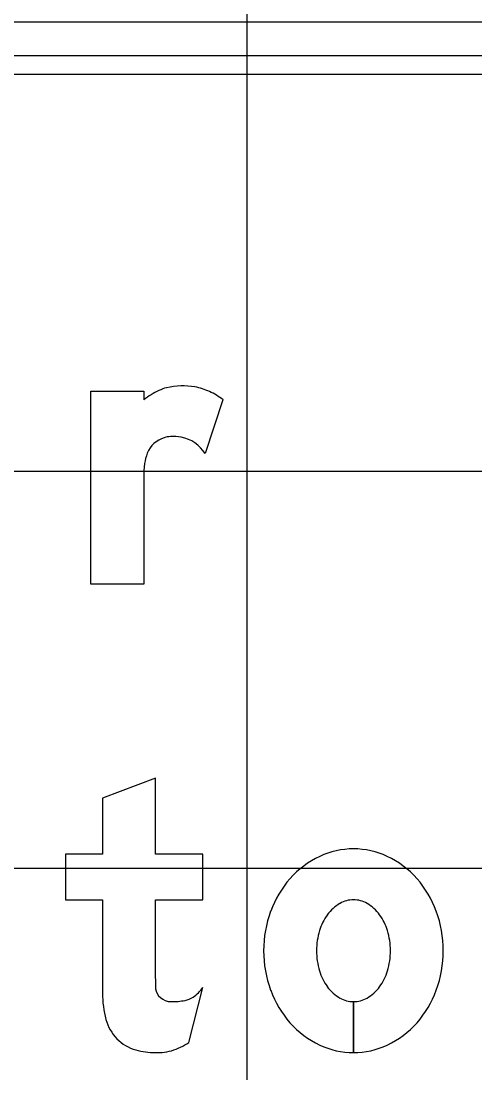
# Model space of a CAD drawing. Extents: x 1797809 to 2198143, y 249608 to 1237864.
# Drawn here: x 2197320.95 to 2197323.24, y 1237168.07 to 1237173.37 of the extents above; entities that cross this region are included whole.
import ezdxf

# ---------------------------------------------------------------- set-up
doc = ezdxf.new("R2010")
doc.units = 0
for name, color, linetype in [('GSBWFILL', 7, 'Continuous'), ('GSCOLORFILL', 7, 'Continuous'), ('GSOUTLINE', 7, 'Continuous'), ('GSSHT', 7, 'Continuous')]:
    doc.layers.add(name, color=color, linetype=linetype)

msp = doc.modelspace()

# ---------------------------------------------------------------- linework, layer by layer
at = {"layer": 'GSBWFILL'}
for p, q in [((2197321.9677, 1237171.4659), (2197321.8773, 1237171.1948)), ((2197321.7961, 1237168.2275), (2197321.8663, 1237168.5036)), ((2197322.6263, 1237168.1761), (2197322.6263, 1237168.4327)), ((2197322.6263, 1237168.4327), (2197322.6263, 1237168.1761))]:
    msp.add_line(p, q, dxfattribs=at)
for points in [[(2197321.5677, 1237171.0742), (2197321.5677, 1237170.5361), (2197321.301, 1237170.5361), (2197321.301, 1237171.5094), (2197321.5677, 1237171.5094), (2197321.5677, 1237171.4659)], [(2197321.6263, 1237168.5561), (2197321.6263, 1237168.9461), (2197321.8663, 1237168.9461), (2197321.8663, 1237169.1761), (2197321.6263, 1237169.1761), (2197321.6263, 1237169.5594), (2197321.3596, 1237169.4583), (2197321.3596, 1237169.1761), (2197321.1729, 1237169.1761), (2197321.1729, 1237168.9461), (2197321.3596, 1237168.9461), (2197321.3596, 1237168.4755)]]:
    msp.add_lwpolyline(points, dxfattribs=at)
for centre, major_axis, ratio, start_param, end_param in [((2197321.7305, 1237171.3319), (0, 0.2), 0.999996, 0.24142, 0.443663), ((2197321.7648, 1237171.1928), (0, 0.3433), 0.999996, 6.103268, 6.524606), ((2197321.7725, 1237171.2354), (0, 0.3), 0.999996, 5.846069, 6.103268), ((2197321.8357, 1237171.1106), (0, 0.4451), 0.999996, 0.443663, 0.646229), ((2197321.7419, 1237171.1698), (0, 0.3724), 0.999996, 5.631644, 5.846069), ((2197321.7093, 1237171.1468), (0, 0.1333), 0.999996, 0.293855, 1.188904), ((2197321.7119, 1237171.1381), (0, 0.1424), 0.999996, 0.067293, 0.293855), ((2197321.7167, 1237171.0673), (0, 0.2133), 0.999996, 6.094384, 6.350479), ((2197321.7223, 1237171.0967), (0, 0.1835), 0.999996, 5.27661, 6.094384), ((2197321.7787, 1237171.1189), (0, 0.2081), 0.999996, 1.188904, 1.450084), ((2197322.1328, 1237171.0736), (0, 0.5651), 0.999996, 1.445958, 1.569673), ((2197322.6263, 1237168.8009), (0, 0.4018), 0.999994, 0, 0.438571), ((2197322.6263, 1237168.8009), (0, 0.4018), 0.999994, 5.844614, 6.283185), ((2197322.6516, 1237168.7469), (0, 0.4615), 0.999994, 0.438571, 0.847388), ((2197322.6009, 1237168.7469), (0, 0.4615), 0.999994, 5.435798, 5.844614), ((2197322.6911, 1237168.7121), (0, 0.5141), 0.999994, 0.847388, 1.220117), ((2197322.5614, 1237168.7121), (0, 0.5141), 0.999994, 5.063069, 5.435798), ((2197322.6588, 1237168.7512), (0, 0.2035), 0.999994, 0.517724, 0.942), ((2197322.6263, 1237168.8084), (0, 0.1377), 0.999994, 0, 0.517724), ((2197322.6263, 1237168.8084), (0, 0.1377), 0.999994, 5.765461, 6.283185), ((2197322.5937, 1237168.7512), (0, 0.2035), 0.999994, 5.341185, 5.765461), ((2197322.753, 1237168.6894), (0, 0.5801), 0.999994, 1.220117, 1.570796), ((2197322.4995, 1237168.6894), (0, 0.5801), 0.999994, 4.712389, 5.063069), ((2197322.7102, 1237168.7138), (0, 0.267), 0.999994, 0.942, 1.278197), ((2197322.5423, 1237168.7138), (0, 0.267), 0.999994, 5.004989, 5.341185), ((2197322.7913, 1237168.6894), (0, 0.3517), 0.999994, 1.278197, 1.570796), ((2197322.4612, 1237168.6894), (0, 0.3517), 0.999994, 4.712389, 5.004989), ((2197322.753, 1237168.6894), (0, 0.5801), 0.999994, 1.570796, 1.921476), ((2197322.7913, 1237168.6894), (0, 0.3517), 0.999994, 1.570796, 1.863396), ((2197322.4612, 1237168.6894), (0, 0.3517), 0.999994, 4.419789, 4.712389), ((2197322.4995, 1237168.6894), (0, 0.5801), 0.999994, 4.361709, 4.712389), ((2197322.7102, 1237168.665), (0, 0.267), 0.999994, 1.863396, 2.199593), ((2197322.5423, 1237168.665), (0, 0.267), 0.999994, 4.083593, 4.419789), ((2197323.2955, 1237168.5561), (0, 1.6693), 0.999992, 1.570796, 1.606005), ((2197321.6908, 1237168.6344), (0, 0.2189), 0.999992, 3.756278, 4.071638), ((2197322.6588, 1237168.6276), (0, 0.2035), 0.999994, 2.199593, 2.623869), ((2197322.5937, 1237168.6276), (0, 0.2035), 0.999994, 3.659317, 4.083593), ((2197321.877, 1237168.4755), (0, 0.5174), 0.999992, 1.570796, 1.830698), ((2197321.7029, 1237168.5103), (0, 0.0767), 0.999992, 1.74085, 2.407828), ((2197321.7053, 1237168.513), (0, 0.0803), 0.999992, 2.407828, 3.141593), ((2197321.7593, 1237168.5373), (0, 0.1), 0.999992, 3.310762, 3.756278), ((2197322.6911, 1237168.6668), (0, 0.5141), 0.999994, 1.921476, 2.294205), ((2197322.6263, 1237168.5704), (0, 0.1377), 0.999994, 2.623869, 3.141593), ((2197322.6263, 1237168.5704), (0, 0.1377), 0.999994, 3.142077, 3.659317), ((2197322.5614, 1237168.6668), (0, 0.5141), 0.999994, 3.98898, 4.361709), ((2197321.7053, 1237168.8538), (0, 0.4211), 0.999992, 3.141593, 3.310762), ((2197321.5864, 1237168.3982), (0, 0.2167), 0.999992, 1.830698, 2.869526), ((2197322.6516, 1237168.6319), (0, 0.4615), 0.999994, 2.294205, 2.703022), ((2197322.6009, 1237168.6319), (0, 0.4615), 0.999994, 3.580164, 3.98898), ((2197321.6263, 1237168.5412), (0, 0.3651), 0.999992, 2.869526, 3.141593), ((2197321.6461, 1237168.3934), (0, 0.2167), 0.999992, 3.205734, 3.427755), ((2197321.6177, 1237168.4898), (0, 0.3172), 0.999992, 3.427755, 3.738844), ((2197322.6263, 1237168.5779), (0, 0.4018), 0.999994, 2.703022, 3.141593), ((2197322.6263, 1237168.5779), (0, 0.4018), 0.999994, 3.141759, 3.580164), ((2197321.6263, 1237168.7019), (0, 0.5258), 0.999992, 3.141593, 3.205734)]:
    msp.add_ellipse(centre, major_axis=major_axis, ratio=ratio, start_param=start_param, end_param=end_param, dxfattribs=at)
at = {"layer": 'GSCOLORFILL'}
for p, q in [((2197326.5554, 1237173.3681), (2197315.0471, 1237173.3681)), ((2197315.0471, 1237173.2014), (2197326.5554, 1237173.2014)), ((2197321.9677, 1237171.4659), (2197321.8773, 1237171.1948)), ((2197321.7961, 1237168.2275), (2197321.8663, 1237168.5036)), ((2197322.6263, 1237168.1761), (2197322.6263, 1237168.4327)), ((2197322.6263, 1237168.4327), (2197322.6263, 1237168.1761))]:
    msp.add_line(p, q, dxfattribs=at)
for points in [[(2197321.5677, 1237171.0742), (2197321.5677, 1237170.5361), (2197321.301, 1237170.5361), (2197321.301, 1237171.5094), (2197321.5677, 1237171.5094), (2197321.5677, 1237171.4659)], [(2197321.6263, 1237168.5561), (2197321.6263, 1237168.9461), (2197321.8663, 1237168.9461), (2197321.8663, 1237169.1761), (2197321.6263, 1237169.1761), (2197321.6263, 1237169.5594), (2197321.3596, 1237169.4583), (2197321.3596, 1237169.1761), (2197321.1729, 1237169.1761), (2197321.1729, 1237168.9461), (2197321.3596, 1237168.9461), (2197321.3596, 1237168.4755)]]:
    msp.add_lwpolyline(points, dxfattribs=at)
for centre, major_axis, ratio, start_param, end_param in [((2197321.7305, 1237171.3319), (0, 0.2), 0.999996, 0.24142, 0.443663), ((2197321.7648, 1237171.1928), (0, 0.3433), 0.999996, 6.103268, 6.524606), ((2197321.7725, 1237171.2354), (0, 0.3), 0.999996, 5.846069, 6.103268), ((2197321.8357, 1237171.1106), (0, 0.4451), 0.999996, 0.443663, 0.646229), ((2197321.7419, 1237171.1698), (0, 0.3724), 0.999996, 5.631644, 5.846069), ((2197321.7093, 1237171.1468), (0, 0.1333), 0.999996, 0.293855, 1.188904), ((2197321.7119, 1237171.1381), (0, 0.1424), 0.999996, 0.067293, 0.293855), ((2197321.7167, 1237171.0673), (0, 0.2133), 0.999996, 6.094384, 6.350479), ((2197321.7223, 1237171.0967), (0, 0.1835), 0.999996, 5.27661, 6.094384), ((2197321.7787, 1237171.1189), (0, 0.2081), 0.999996, 1.188904, 1.450084), ((2197322.1328, 1237171.0736), (0, 0.5651), 0.999996, 1.445958, 1.569673), ((2197322.6263, 1237168.8009), (0, 0.4018), 0.999994, 0, 0.438571), ((2197322.6263, 1237168.8009), (0, 0.4018), 0.999994, 5.844614, 6.283185), ((2197322.6516, 1237168.7469), (0, 0.4615), 0.999994, 0.438571, 0.847388), ((2197322.6009, 1237168.7469), (0, 0.4615), 0.999994, 5.435798, 5.844614), ((2197322.6911, 1237168.7121), (0, 0.5141), 0.999994, 0.847388, 1.220117), ((2197322.5614, 1237168.7121), (0, 0.5141), 0.999994, 5.063069, 5.435798), ((2197322.6588, 1237168.7512), (0, 0.2035), 0.999994, 0.517724, 0.942), ((2197322.6263, 1237168.8084), (0, 0.1377), 0.999994, 0, 0.517724), ((2197322.6263, 1237168.8084), (0, 0.1377), 0.999994, 5.765461, 6.283185), ((2197322.5937, 1237168.7512), (0, 0.2035), 0.999994, 5.341185, 5.765461), ((2197322.753, 1237168.6894), (0, 0.5801), 0.999994, 1.220117, 1.570796), ((2197322.4995, 1237168.6894), (0, 0.5801), 0.999994, 4.712389, 5.063069), ((2197322.7102, 1237168.7138), (0, 0.267), 0.999994, 0.942, 1.278197), ((2197322.5423, 1237168.7138), (0, 0.267), 0.999994, 5.004989, 5.341185), ((2197322.7913, 1237168.6894), (0, 0.3517), 0.999994, 1.278197, 1.570796), ((2197322.4612, 1237168.6894), (0, 0.3517), 0.999994, 4.712389, 5.004989), ((2197322.753, 1237168.6894), (0, 0.5801), 0.999994, 1.570796, 1.921476), ((2197322.7913, 1237168.6894), (0, 0.3517), 0.999994, 1.570796, 1.863396), ((2197322.4612, 1237168.6894), (0, 0.3517), 0.999994, 4.419789, 4.712389), ((2197322.4995, 1237168.6894), (0, 0.5801), 0.999994, 4.361709, 4.712389), ((2197322.7102, 1237168.665), (0, 0.267), 0.999994, 1.863396, 2.199593), ((2197322.5423, 1237168.665), (0, 0.267), 0.999994, 4.083593, 4.419789), ((2197323.2955, 1237168.5561), (0, 1.6693), 0.999992, 1.570796, 1.606005), ((2197321.6908, 1237168.6344), (0, 0.2189), 0.999992, 3.756278, 4.071638), ((2197322.6588, 1237168.6276), (0, 0.2035), 0.999994, 2.199593, 2.623869), ((2197322.5937, 1237168.6276), (0, 0.2035), 0.999994, 3.659317, 4.083593), ((2197321.877, 1237168.4755), (0, 0.5174), 0.999992, 1.570796, 1.830698), ((2197321.7029, 1237168.5103), (0, 0.0767), 0.999992, 1.74085, 2.407828), ((2197321.7053, 1237168.513), (0, 0.0803), 0.999992, 2.407828, 3.141593), ((2197321.7593, 1237168.5373), (0, 0.1), 0.999992, 3.310762, 3.756278), ((2197322.6911, 1237168.6668), (0, 0.5141), 0.999994, 1.921476, 2.294205), ((2197322.6263, 1237168.5704), (0, 0.1377), 0.999994, 2.623869, 3.141593), ((2197322.6263, 1237168.5704), (0, 0.1377), 0.999994, 3.142077, 3.659317), ((2197322.5614, 1237168.6668), (0, 0.5141), 0.999994, 3.98898, 4.361709), ((2197321.7053, 1237168.8538), (0, 0.4211), 0.999992, 3.141593, 3.310762), ((2197321.5864, 1237168.3982), (0, 0.2167), 0.999992, 1.830698, 2.869526), ((2197322.6516, 1237168.6319), (0, 0.4615), 0.999994, 2.294205, 2.703022), ((2197322.6009, 1237168.6319), (0, 0.4615), 0.999994, 3.580164, 3.98898), ((2197321.6263, 1237168.5412), (0, 0.3651), 0.999992, 2.869526, 3.141593), ((2197321.6461, 1237168.3934), (0, 0.2167), 0.999992, 3.205734, 3.427755), ((2197321.6177, 1237168.4898), (0, 0.3172), 0.999992, 3.427755, 3.738844), ((2197322.6263, 1237168.5779), (0, 0.4018), 0.999994, 2.703022, 3.141593), ((2197322.6263, 1237168.5779), (0, 0.4018), 0.999994, 3.141759, 3.580164), ((2197321.6263, 1237168.7019), (0, 0.5258), 0.999992, 3.141593, 3.205734)]:
    msp.add_ellipse(centre, major_axis=major_axis, ratio=ratio, start_param=start_param, end_param=end_param, dxfattribs=at)
at = {"layer": 'GSOUTLINE'}
for p, q in [((2197321.9677, 1237171.4659), (2197321.8773, 1237171.1948)), ((2197321.7961, 1237168.2275), (2197321.8663, 1237168.5036))]:
    msp.add_line(p, q, dxfattribs=at)
for points in [[(2197321.5677, 1237171.0742), (2197321.5677, 1237170.5361), (2197321.301, 1237170.5361), (2197321.301, 1237171.5094), (2197321.5677, 1237171.5094), (2197321.5677, 1237171.4659)], [(2197321.6263, 1237168.5561), (2197321.6263, 1237168.9461), (2197321.8663, 1237168.9461), (2197321.8663, 1237169.1761), (2197321.6263, 1237169.1761), (2197321.6263, 1237169.5594), (2197321.3596, 1237169.4583), (2197321.3596, 1237169.1761), (2197321.1729, 1237169.1761), (2197321.1729, 1237168.9461), (2197321.3596, 1237168.9461), (2197321.3596, 1237168.4755)]]:
    msp.add_lwpolyline(points, dxfattribs=at)
for centre, major_axis, ratio, start_param, end_param in [((2197321.7305, 1237171.3319), (0, 0.2), 0.999996, 0.24142, 0.443663), ((2197321.7648, 1237171.1928), (0, 0.3433), 0.999996, 6.103268, 6.524606), ((2197321.7725, 1237171.2354), (0, 0.3), 0.999996, 5.846069, 6.103268), ((2197321.8357, 1237171.1106), (0, 0.4451), 0.999996, 0.443663, 0.646229), ((2197321.7419, 1237171.1698), (0, 0.3724), 0.999996, 5.631644, 5.846069), ((2197321.7093, 1237171.1468), (0, 0.1333), 0.999996, 0.293855, 1.188904), ((2197321.7119, 1237171.1381), (0, 0.1424), 0.999996, 0.067293, 0.293855), ((2197321.7167, 1237171.0673), (0, 0.2133), 0.999996, 6.094384, 6.350479), ((2197321.7223, 1237171.0967), (0, 0.1835), 0.999996, 5.27661, 6.094384), ((2197321.7787, 1237171.1189), (0, 0.2081), 0.999996, 1.188904, 1.450084), ((2197322.1328, 1237171.0736), (0, 0.5651), 0.999996, 1.445958, 1.569673), ((2197322.6263, 1237168.8009), (0, 0.4018), 0.999994, 0, 0.438571), ((2197322.6263, 1237168.8009), (0, 0.4018), 0.999994, 5.844614, 6.283185), ((2197322.6516, 1237168.7469), (0, 0.4615), 0.999994, 0.438571, 0.847388), ((2197322.6009, 1237168.7469), (0, 0.4615), 0.999994, 5.435798, 5.844614), ((2197322.6911, 1237168.7121), (0, 0.5141), 0.999994, 0.847388, 1.220117), ((2197322.5614, 1237168.7121), (0, 0.5141), 0.999994, 5.063069, 5.435798), ((2197322.6588, 1237168.7512), (0, 0.2035), 0.999994, 0.517724, 0.942), ((2197322.6263, 1237168.8084), (0, 0.1377), 0.999994, 0, 0.517724), ((2197322.6263, 1237168.8084), (0, 0.1377), 0.999994, 5.765461, 6.283185), ((2197322.5937, 1237168.7512), (0, 0.2035), 0.999994, 5.341185, 5.765461), ((2197322.753, 1237168.6894), (0, 0.5801), 0.999994, 1.220117, 1.570796), ((2197322.4995, 1237168.6894), (0, 0.5801), 0.999994, 4.712389, 5.063069), ((2197322.7102, 1237168.7138), (0, 0.267), 0.999994, 0.942, 1.278197), ((2197322.5423, 1237168.7138), (0, 0.267), 0.999994, 5.004989, 5.341185), ((2197322.7913, 1237168.6894), (0, 0.3517), 0.999994, 1.278197, 1.570796), ((2197322.4612, 1237168.6894), (0, 0.3517), 0.999994, 4.712389, 5.004989), ((2197322.753, 1237168.6894), (0, 0.5801), 0.999994, 1.570796, 1.921476), ((2197322.7913, 1237168.6894), (0, 0.3517), 0.999994, 1.570796, 1.863396), ((2197322.4612, 1237168.6894), (0, 0.3517), 0.999994, 4.419789, 4.712389), ((2197322.4995, 1237168.6894), (0, 0.5801), 0.999994, 4.361709, 4.712389), ((2197322.7102, 1237168.665), (0, 0.267), 0.999994, 1.863396, 2.199593), ((2197322.5423, 1237168.665), (0, 0.267), 0.999994, 4.083593, 4.419789), ((2197323.2955, 1237168.5561), (0, 1.6693), 0.999992, 1.570796, 1.606005), ((2197321.6908, 1237168.6344), (0, 0.2189), 0.999992, 3.756278, 4.071638), ((2197322.6588, 1237168.6276), (0, 0.2035), 0.999994, 2.199593, 2.623869), ((2197322.5937, 1237168.6276), (0, 0.2035), 0.999994, 3.659317, 4.083593), ((2197321.877, 1237168.4755), (0, 0.5174), 0.999992, 1.570796, 1.830698), ((2197321.7029, 1237168.5103), (0, 0.0767), 0.999992, 1.74085, 2.407828), ((2197321.7053, 1237168.513), (0, 0.0803), 0.999992, 2.407828, 3.141593), ((2197321.7593, 1237168.5373), (0, 0.1), 0.999992, 3.310762, 3.756278), ((2197322.6911, 1237168.6668), (0, 0.5141), 0.999994, 1.921476, 2.294205), ((2197322.6263, 1237168.5704), (0, 0.1377), 0.999994, 2.623869, 3.141593), ((2197322.6263, 1237168.5704), (0, 0.1377), 0.999994, 3.141593, 3.659317), ((2197322.5614, 1237168.6668), (0, 0.5141), 0.999994, 3.98898, 4.361709), ((2197321.7053, 1237168.8538), (0, 0.4211), 0.999992, 3.141593, 3.310762), ((2197321.5864, 1237168.3982), (0, 0.2167), 0.999992, 1.830698, 2.869526), ((2197322.6516, 1237168.6319), (0, 0.4615), 0.999994, 2.294205, 2.703022), ((2197322.6009, 1237168.6319), (0, 0.4615), 0.999994, 3.580164, 3.98898), ((2197321.6263, 1237168.5412), (0, 0.3651), 0.999992, 2.869526, 3.141593), ((2197321.6461, 1237168.3934), (0, 0.2167), 0.999992, 3.205734, 3.427755), ((2197321.6177, 1237168.4898), (0, 0.3172), 0.999992, 3.427755, 3.738844), ((2197322.6263, 1237168.5779), (0, 0.4018), 0.999994, 2.703022, 3.141593), ((2197322.6263, 1237168.5779), (0, 0.4018), 0.999994, 3.141593, 3.580164), ((2197321.6263, 1237168.7019), (0, 0.5258), 0.999992, 3.141593, 3.205734)]:
    msp.add_ellipse(centre, major_axis=major_axis, ratio=ratio, start_param=start_param, end_param=end_param, dxfattribs=at)
at = {"layer": 'GSSHT'}
for p, q in [((2197322.0894, 1237163.1062), (2197322.0894, 1237223.1062)), ((2197288.0894, 1237173.1062), (2197408.0894, 1237173.1062)), ((2197288.0894, 1237171.1062), (2197408.0894, 1237171.1062)), ((2197288.0894, 1237169.1062), (2197408.0894, 1237169.1062))]:
    msp.add_line(p, q, dxfattribs=at)

doc.saveas('drawing.dxf')
